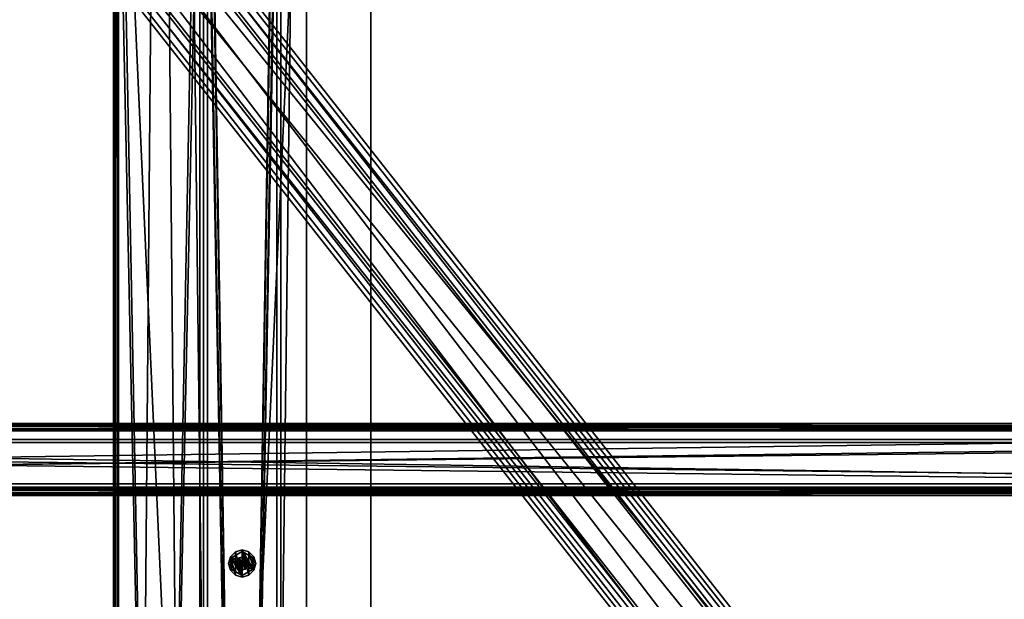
# Model space of a CAD drawing. Header units: millimetres. Extents: x 60485 to 71303, y 100 to 16900.
# Tile 475 of 656: x 62027 to 62792, y 11102 to 11552. Entities that reach past the tile are written whole.
import ezdxf

# ---------------------------------------------------------------- set-up
doc = ezdxf.new("R2010")
doc.units = ezdxf.units.MM
for name, color, linetype in [('1', 7, 'Continuous'), ('13', 7, 'Continuous'), ('3', 7, 'Continuous'), ('4', 7, 'Continuous'), ('9', 7, 'Continuous'), ('95', 7, 'Continuous')]:
    doc.layers.add(name, color=color, linetype=linetype)

msp = doc.modelspace()

# ---------------------------------------------------------------- meshes
at = {"layer": '1', "color": 7}
mesh = msp.add_polyface(dxfattribs=at)
corners = [(62099.99, 300, 2950), (62099.99, 300, 0), (62099.99, 16700, 0), (62099.99, 16700, 2950), (62299.99, 300, 0), (62299.99, 16700, 0), (62299.99, 300, 2950), (62299.99, 16700, 2950)]
mesh.append_faces([[corners[k] for k in face] for face in [(0, 2, 3, 3), (1, 5, 2, 2), (4, 7, 5, 5), (6, 3, 7, 7), (1, 6, 4, 4), (3, 5, 7, 7)]], dxfattribs={"vtx0": -1, "color": 7})
mesh.append_faces([[corners[k] for k in face] for face in [(0, 1, 2, 2), (1, 4, 5, 5), (4, 6, 7, 7), (6, 0, 3, 3), (1, 0, 6, 6), (3, 2, 5, 5)]], dxfattribs={"vtx2": -1, "vtx3": -1, "color": 7})
at = {"layer": '13', "color": 20}
mesh = msp.add_polyface(dxfattribs=at)
corners = [(62199.99, 11720.77, 2963.04), (62207.99, 11725.39, 2963.04), (62207.99, 11725.39, 2955), (62199.99, 11720.77, 2955), (62191.99, 11725.39, 2963.04), (62199.99, 11719.51, 2955), (62205.24, 11720.91, 2955), (62205.24, 11720.91, 2953), (62199.99, 11719.51, 2953), (62209.09, 11724.76, 2955), (62209.09, 11724.76, 2953), (62190.9, 11724.76, 2955), (62194.74, 11720.91, 2955), (62194.74, 11720.91, 2953), (62190.9, 11724.76, 2953), (62190.9, 11735.26, 2953), (62202.49, 11134.34, 2967), (62199.99, 11135.01, 2967), (62199.99, 11135.01, 2949), (62202.49, 11134.34, 2949), (62197.49, 11134.34, 2967), (62197.49, 11134.34, 2949), (62204.3, 11132.5, 2949), (62199.99, 11134.98, 2949), (62199.99, 11134.98, 2884), (62195.68, 11132.5, 2884), (62207.99, 11134.63, 2963.04), (62199.99, 11139.24, 2963.04), (62199.99, 11139.24, 2955), (62207.99, 11134.63, 2955), (62191.99, 11134.63, 2963.04), (62191.99, 11134.63, 2955), (62207.99, 11125.39, 2955), (62209.09, 11135.26, 2955), (62205.24, 11139.1, 2955), (62205.24, 11139.1, 2953), (62209.09, 11135.26, 2953), (62199.99, 11140.51, 2955), (62199.99, 11140.51, 2953), (62194.74, 11139.1, 2955), (62194.74, 11139.1, 2953), (62190.9, 11135.26, 2955), (62190.9, 11135.26, 2953), (62209.09, 11124.76, 2955), (62205.24, 11120.91, 2955), (62199.99, 11119.51, 2955), (62199.99, 11119.51, 2953), (62209.09, 11124.76, 2953)]
mesh.append_faces([[corners[k] for k in face] for face in [(0, 2, 3, 3), (5, 7, 8, 8), (6, 10, 7, 7), (11, 13, 14, 14), (12, 8, 13, 13), (16, 18, 19, 19), (17, 21, 18, 18), (23, 25, 24, 24), (26, 28, 29, 29), (27, 31, 28, 28), (33, 35, 36, 36), (34, 38, 35, 35), (37, 40, 38, 38), (39, 42, 40, 40)]], dxfattribs={"vtx0": -1, "color": 20})
mesh.append_faces([[corners[k] for k in face] for face in [(31, 32, 28, 28), (33, 43, 34, 34), (34, 44, 37, 37), (37, 45, 39, 39), (40, 46, 38, 38), (38, 47, 35, 35)]], dxfattribs={"vtx0": -1, "vtx1": -1, "color": 20})
mesh.append_faces([[corners[k] for k in face] for face in [(15, 13, 8, 8)]], dxfattribs={"vtx0": -1, "vtx2": -1, "vtx3": -1, "color": 20})
mesh.append_faces([[corners[k] for k in face] for face in [(0, 1, 2, 2), (4, 0, 3, 3), (5, 6, 7, 7), (6, 9, 10, 10), (11, 12, 13, 13), (12, 5, 8, 8), (16, 17, 18, 18), (17, 20, 21, 21), (22, 23, 24, 24), (26, 27, 28, 28), (27, 30, 31, 31), (33, 34, 35, 35), (34, 37, 38, 38), (37, 39, 40, 40), (39, 41, 42, 42)]], dxfattribs={"vtx2": -1, "vtx3": -1, "color": 20})
mesh = msp.add_polyface(dxfattribs=at)
corners = [(62197.49, 11134.34, 2967), (62195.66, 11132.51, 2967), (62195.66, 11132.51, 2949), (62197.49, 11134.34, 2949), (62194.99, 11130.01, 2967), (62194.99, 11130.01, 2949), (62199.99, 11135.01, 2967), (62199.99, 11125.01, 2967), (62197.49, 11125.68, 2967), (62199.99, 11125.01, 2949), (62202.49, 11125.68, 2949), (62199.99, 11135.01, 2949), (62199.99, 11134.98, 2949), (62195.68, 11132.5, 2949), (62195.68, 11132.5, 2884), (62195.68, 11127.52, 2884), (62199.99, 11125.03, 2949), (62204.3, 11127.52, 2884), (62199.99, 11134.98, 2884), (62191.99, 11134.63, 2963.04), (62191.99, 11125.39, 2955), (62191.99, 11134.63, 2955), (62199.99, 11139.24, 2963.04), (62207.99, 11125.39, 2963.04), (62199.99, 11130.58, 2964.04), (62199.49, 11130.3, 2964.04), (62199.49, 11130.3, 2963.04), (62199.99, 11130.58, 2963.04), (62199.49, 11129.72, 2963.04), (62200.49, 11129.72, 2964.04), (62200.49, 11129.72, 2963.04), (62200.24, 11130.44, 2950), (62199.99, 11130.51, 2950), (62199.99, 11130.51, 2949), (62199.74, 11130.44, 2950), (62199.74, 11130.44, 2949), (62199.56, 11130.26, 2950), (62199.56, 11130.26, 2949), (62199.49, 11130.01, 2950), (62199.49, 11130.01, 2949), (62199.99, 11129.51, 2950), (62199.74, 11129.57, 2950), (62199.99, 11129.51, 2949), (62200.24, 11129.57, 2949), (62190.9, 11135.26, 2955), (62189.49, 11130.01, 2955), (62189.49, 11130.01, 2953), (62190.9, 11135.26, 2953), (62194.74, 11139.1, 2955), (62194.74, 11120.91, 2955), (62190.9, 11124.76, 2955), (62190.9, 11124.76, 2953), (62199.99, 11119.51, 2953), (62194.74, 11139.1, 2953)]
mesh.append_faces([[corners[k] for k in face] for face in [(0, 2, 3, 3), (1, 5, 2, 2), (13, 15, 14, 14), (19, 20, 21, 21), (24, 26, 27, 27), (25, 28, 26, 26), (32, 35, 33, 33), (34, 37, 35, 35), (36, 39, 37, 37), (44, 46, 47, 47), (44, 50, 45, 45), (51, 47, 46, 46)]], dxfattribs={"vtx0": -1, "color": 20})
mesh.append_faces([[corners[k] for k in face] for face in [(6, 7, 0, 0), (0, 8, 1, 1), (2, 9, 3, 3), (3, 10, 11, 11), (12, 16, 13, 13), (14, 17, 18, 18), (22, 23, 19, 19), (24, 29, 25, 25), (26, 30, 27, 27), (32, 40, 34, 34), (34, 41, 36, 36), (37, 42, 35, 35), (35, 43, 33, 33), (48, 49, 44, 44), (47, 52, 53, 53)]], dxfattribs={"vtx0": -1, "vtx1": -1, "color": 20})
mesh.append_faces([[corners[k] for k in face] for face in [(0, 1, 2, 2), (1, 4, 5, 5), (12, 13, 14, 14), (24, 25, 26, 26), (31, 32, 33, 33), (32, 34, 35, 35), (34, 36, 37, 37), (36, 38, 39, 39), (44, 45, 46, 46)]], dxfattribs={"vtx2": -1, "vtx3": -1, "color": 20})
mesh = msp.add_polyface(dxfattribs=at)
corners = [(62199.99, 11125.01, 2967), (62202.49, 11125.68, 2967), (62202.49, 11125.68, 2949), (62199.99, 11125.01, 2949), (62197.49, 11125.68, 2967), (62197.49, 11125.68, 2949), (62199.99, 11125.03, 2949), (62204.3, 11127.52, 2884), (62199.99, 11125.03, 2884), (62195.68, 11127.52, 2949), (62199.99, 11120.77, 2963.04), (62207.99, 11125.39, 2963.04), (62207.99, 11125.39, 2955), (62199.99, 11120.77, 2955), (62191.99, 11125.39, 2963.04), (62191.99, 11125.39, 2955), (62191.99, 11134.63, 2963.04), (62199.99, 11119.51, 2955), (62205.24, 11120.91, 2955), (62205.24, 11120.91, 2953), (62199.99, 11119.51, 2953), (62209.09, 11124.76, 2955), (62209.09, 11124.76, 2953), (62190.9, 11124.76, 2955), (62194.74, 11120.91, 2955), (62194.74, 11120.91, 2953), (62190.9, 11124.76, 2953), (62199.99, 11140.51, 2955), (62194.74, 11139.1, 2955), (62190.9, 11135.26, 2953), (62199.99, 11140.51, 2953), (62207.99, 10534.63, 2963.04), (62199.99, 10539.24, 2963.04), (62199.99, 10539.24, 2955), (62207.99, 10534.63, 2955), (62191.99, 10534.63, 2963.04), (62191.99, 10534.63, 2955), (62209.09, 10535.26, 2955), (62205.24, 10539.1, 2955), (62205.24, 10539.1, 2953), (62209.09, 10535.26, 2953), (62199.99, 10540.51, 2955), (62199.99, 10540.51, 2953), (62194.74, 10539.1, 2955), (62194.74, 10539.1, 2953), (62190.9, 10535.26, 2955), (62190.9, 10535.26, 2953)]
mesh.append_faces([[corners[k] for k in face] for face in [(0, 2, 3, 3), (4, 3, 5, 5), (6, 7, 8, 8), (10, 12, 13, 13), (14, 13, 15, 15), (17, 19, 20, 20), (18, 22, 19, 19), (23, 25, 26, 26), (24, 20, 25, 25), (31, 33, 34, 34), (32, 36, 33, 33), (37, 39, 40, 40), (38, 42, 39, 39), (41, 44, 42, 42), (43, 46, 44, 44)]], dxfattribs={"vtx0": -1, "color": 20})
mesh.append_faces([[corners[k] for k in face] for face in [(16, 11, 10, 10), (27, 18, 17, 17), (28, 17, 24, 24), (29, 26, 25, 25), (29, 25, 20, 20), (30, 20, 19, 19)]], dxfattribs={"vtx0": -1, "vtx2": -1, "vtx3": -1, "color": 20})
mesh.append_faces([[corners[k] for k in face] for face in [(0, 1, 2, 2), (4, 0, 3, 3), (9, 6, 8, 8), (10, 11, 12, 12), (14, 10, 13, 13), (17, 18, 19, 19), (18, 21, 22, 22), (23, 24, 25, 25), (24, 17, 20, 20), (31, 32, 33, 33), (32, 35, 36, 36), (37, 38, 39, 39), (38, 41, 42, 42), (41, 43, 44, 44), (43, 45, 46, 46)]], dxfattribs={"vtx2": -1, "vtx3": -1, "color": 20})
mesh = msp.add_polyface(dxfattribs=at)
corners = [(62202.49, 11125.68, 2967), (62204.32, 11127.51, 2967), (62204.32, 11127.51, 2949), (62202.49, 11125.68, 2949), (62204.99, 11130.01, 2967), (62204.99, 11130.01, 2949), (62204.32, 11132.51, 2967), (62202.49, 11134.34, 2967), (62199.99, 11135.01, 2967), (62199.99, 11125.01, 2967), (62197.49, 11134.34, 2949), (62199.99, 11125.01, 2949), (62199.99, 11135.01, 2949), (62199.99, 11125.03, 2949), (62204.3, 11127.52, 2949), (62204.3, 11127.52, 2884), (62204.3, 11132.5, 2884), (62199.99, 11134.98, 2949), (62195.68, 11132.5, 2884), (62199.99, 11125.03, 2884), (62207.99, 11125.39, 2963.04), (62207.99, 11134.63, 2955), (62207.99, 11125.39, 2955), (62191.99, 11134.63, 2955), (62199.99, 11120.77, 2955), (62199.99, 11129.43, 2964.04), (62200.49, 11129.72, 2964.04), (62200.49, 11129.72, 2963.04), (62199.99, 11129.43, 2963.04), (62200.49, 11130.3, 2963.04), (62199.49, 11130.3, 2964.04), (62199.49, 11130.3, 2963.04), (62199.99, 11129.51, 2950), (62200.24, 11129.57, 2950), (62200.24, 11129.57, 2949), (62199.99, 11129.51, 2949), (62200.42, 11129.76, 2950), (62200.42, 11129.76, 2949), (62200.49, 11130.01, 2950), (62200.49, 11130.01, 2949), (62199.74, 11129.57, 2950), (62200.24, 11130.44, 2950), (62199.99, 11130.51, 2950), (62199.74, 11130.44, 2949), (62199.99, 11130.51, 2949), (62209.09, 11124.76, 2955), (62210.49, 11130.01, 2955), (62210.49, 11130.01, 2953), (62209.09, 11124.76, 2953), (62205.24, 11139.1, 2955), (62205.24, 11120.91, 2955), (62199.99, 11140.51, 2953), (62205.24, 11120.91, 2953)]
mesh.append_faces([[corners[k] for k in face] for face in [(0, 2, 3, 3), (1, 5, 2, 2), (1, 6, 4, 4), (14, 16, 15, 15), (20, 21, 22, 22), (25, 27, 28, 28), (26, 29, 27, 27), (32, 34, 35, 35), (33, 37, 34, 34), (36, 39, 37, 37), (45, 47, 48, 48)]], dxfattribs={"vtx0": -1, "color": 20})
mesh.append_faces([[corners[k] for k in face] for face in [(7, 1, 0, 0), (8, 0, 9, 9), (10, 11, 3, 3), (12, 3, 2, 2), (17, 14, 13, 13), (18, 19, 15, 15), (23, 24, 22, 22), (30, 26, 25, 25), (31, 28, 27, 27), (41, 38, 36, 36), (41, 36, 33, 33), (42, 33, 32, 32), (43, 35, 34, 34), (44, 34, 37, 37), (49, 45, 50, 50), (51, 52, 48, 48)]], dxfattribs={"vtx0": -1, "vtx2": -1, "vtx3": -1, "color": 20})
mesh.append_faces([[corners[k] for k in face] for face in [(0, 1, 2, 2), (1, 4, 5, 5), (13, 14, 15, 15), (25, 26, 27, 27), (32, 33, 34, 34), (33, 36, 37, 37), (36, 38, 39, 39), (40, 32, 35, 35), (45, 46, 47, 47)]], dxfattribs={"vtx2": -1, "vtx3": -1, "color": 20})
mesh = msp.add_polyface(dxfattribs=at)
corners = [(62204.99, 11130.01, 2967), (62204.32, 11132.51, 2967), (62204.32, 11132.51, 2949), (62204.99, 11130.01, 2949), (62202.49, 11134.34, 2967), (62202.49, 11134.34, 2949), (62204.32, 11127.51, 2967), (62202.49, 11125.68, 2967), (62199.99, 11135.01, 2967), (62199.99, 11135.01, 2949), (62204.32, 11127.51, 2949), (62204.3, 11127.52, 2949), (62204.3, 11132.5, 2949), (62204.3, 11132.5, 2884), (62199.99, 11134.98, 2884), (62199.99, 11134.98, 2949), (62204.3, 11127.52, 2884), (62207.99, 11125.39, 2963.04), (62207.99, 11134.63, 2963.04), (62207.99, 11134.63, 2955), (62199.99, 11139.24, 2963.04), (62199.99, 11139.24, 2955), (62207.99, 11125.39, 2955), (62200.49, 11129.72, 2964.04), (62200.49, 11130.3, 2964.04), (62200.49, 11130.3, 2963.04), (62199.99, 11130.58, 2964.04), (62199.99, 11130.58, 2963.04), (62200.49, 11129.72, 2963.04), (62200.49, 11130.01, 2950), (62200.42, 11130.26, 2950), (62200.42, 11130.26, 2949), (62200.49, 11130.01, 2949), (62200.24, 11130.44, 2950), (62200.24, 11130.44, 2949), (62199.99, 11130.51, 2949), (62200.24, 11129.57, 2950), (62199.99, 11130.51, 2950), (62200.42, 11129.76, 2949), (62210.49, 11130.01, 2955), (62209.09, 11135.26, 2955), (62209.09, 11135.26, 2953), (62210.49, 11130.01, 2953), (62209.09, 11124.76, 2955), (62205.24, 11139.1, 2953), (62209.09, 11124.76, 2953)]
mesh.append_faces([[corners[k] for k in face] for face in [(0, 2, 3, 3), (1, 5, 2, 2), (5, 3, 2, 2), (12, 14, 13, 13), (11, 15, 12, 12), (14, 16, 13, 13), (17, 20, 18, 18), (21, 22, 19, 19), (24, 27, 25, 25), (23, 26, 24, 24), (27, 28, 25, 25), (29, 31, 32, 32), (30, 34, 31, 31), (33, 35, 34, 34), (29, 33, 30, 30), (34, 32, 31, 31), (39, 41, 42, 42), (43, 40, 39, 39), (41, 45, 42, 42)]], dxfattribs={"vtx0": -1, "color": 20})
mesh.append_faces([[corners[k] for k in face] for face in [(1, 6, 4, 4), (4, 7, 8, 8), (9, 10, 5, 5), (33, 36, 37, 37), (35, 38, 34, 34), (44, 45, 41, 41)]], dxfattribs={"vtx0": -1, "vtx1": -1, "color": 20})
mesh.append_faces([[corners[k] for k in face] for face in [(5, 10, 3, 3), (34, 38, 32, 32)]], dxfattribs={"vtx0": -1, "vtx2": -1, "vtx3": -1, "color": 20})
mesh.append_faces([[corners[k] for k in face] for face in [(0, 1, 2, 2), (1, 4, 5, 5), (11, 12, 13, 13), (17, 18, 19, 19), (23, 24, 25, 25), (24, 26, 27, 27), (29, 30, 31, 31), (30, 33, 34, 34), (39, 40, 41, 41)]], dxfattribs={"vtx2": -1, "vtx3": -1, "color": 20})
mesh = msp.add_polyface(dxfattribs=at)
corners = [(62194.99, 11130.01, 2967), (62195.66, 11127.51, 2967), (62195.66, 11127.51, 2949), (62194.99, 11130.01, 2949), (62197.49, 11125.68, 2967), (62197.49, 11125.68, 2949), (62197.49, 11134.34, 2967), (62199.99, 11125.01, 2967), (62195.66, 11132.51, 2967), (62195.66, 11132.51, 2949), (62199.99, 11125.01, 2949), (62195.68, 11132.5, 2949), (62195.68, 11127.52, 2949), (62195.68, 11127.52, 2884), (62199.99, 11125.03, 2884), (62199.99, 11125.03, 2949), (62195.68, 11132.5, 2884), (62191.99, 11134.63, 2963.04), (62191.99, 11125.39, 2963.04), (62191.99, 11125.39, 2955), (62199.99, 11120.77, 2963.04), (62199.99, 11120.77, 2955), (62191.99, 11134.63, 2955), (62199.49, 11130.3, 2964.04), (62199.49, 11129.72, 2964.04), (62199.49, 11129.72, 2963.04), (62199.99, 11129.43, 2964.04), (62199.99, 11129.43, 2963.04), (62199.49, 11130.3, 2963.04), (62199.49, 11130.01, 2950), (62199.56, 11129.76, 2950), (62199.56, 11129.76, 2949), (62199.49, 11130.01, 2949), (62199.74, 11129.57, 2950), (62199.74, 11129.57, 2949), (62199.99, 11129.51, 2949), (62199.74, 11130.44, 2950), (62199.99, 11129.51, 2950), (62199.56, 11130.26, 2950), (62199.56, 11130.26, 2949), (62189.49, 11130.01, 2955), (62190.9, 11124.76, 2955), (62190.9, 11124.76, 2953), (62189.49, 11130.01, 2953), (62190.9, 11135.26, 2955), (62194.74, 11120.91, 2955)]
mesh.append_faces([[corners[k] for k in face] for face in [(0, 2, 3, 3), (1, 5, 2, 2), (0, 4, 1, 1), (2, 9, 3, 3), (12, 14, 13, 13), (11, 15, 12, 12), (14, 16, 13, 13), (17, 20, 18, 18), (21, 22, 19, 19), (24, 27, 25, 25), (23, 26, 24, 24), (27, 28, 25, 25), (29, 31, 32, 32), (30, 34, 31, 31), (33, 35, 34, 34), (38, 30, 29, 29), (31, 39, 32, 32), (40, 42, 43, 43)]], dxfattribs={"vtx0": -1, "color": 20})
mesh.append_faces([[corners[k] for k in face] for face in [(8, 4, 0, 0)]], dxfattribs={"vtx0": -1, "vtx1": -1, "color": 20})
mesh.append_faces([[corners[k] for k in face] for face in [(6, 7, 4, 4), (9, 2, 5, 5), (9, 5, 10, 10), (36, 37, 33, 33), (38, 33, 30, 30), (39, 31, 34, 34), (39, 34, 35, 35), (44, 45, 41, 41)]], dxfattribs={"vtx0": -1, "vtx2": -1, "vtx3": -1, "color": 20})
mesh.append_faces([[corners[k] for k in face] for face in [(0, 1, 2, 2), (1, 4, 5, 5), (11, 12, 13, 13), (17, 18, 19, 19), (23, 24, 25, 25), (24, 26, 27, 27), (29, 30, 31, 31), (30, 33, 34, 34), (40, 41, 42, 42)]], dxfattribs={"vtx2": -1, "vtx3": -1, "color": 20})
at = {"layer": '3', "color": 91}
mesh = msp.add_polyface(dxfattribs=at)
corners = [(63132.59, 10365.62, 4918.39), (63089.44, 10334.57, 4927.88), (60667.41, 13412.74, 3986.79), (60710.56, 13443.79, 3977.3), (63089.44, 10356.21, 4998.65), (60667.41, 13434.38, 4057.56), (63132.59, 10387.26, 4989.16), (60710.56, 13465.43, 4048.06), (63134.98, 10366.47, 4914.99), (63134.98, 10389.86, 4991.5), (60712.96, 13468.03, 4050.4), (60712.96, 13444.64, 3973.9), (63087.04, 10355.36, 5002.05), (60665.02, 13433.53, 4060.95), (63087.04, 10331.97, 4925.54), (60665.02, 13410.14, 3984.45)]
mesh.append_faces([[corners[k] for k in face] for face in [(0, 2, 3, 3), (1, 5, 2, 2), (4, 7, 5, 5), (6, 3, 7, 7), (8, 10, 11, 11), (9, 13, 10, 10), (12, 15, 13, 13), (14, 11, 15, 15)]], dxfattribs={"vtx0": -1, "color": 91})
mesh.append_faces([[corners[k] for k in face] for face in [(6, 8, 0, 0), (12, 4, 14, 14), (3, 10, 7, 7), (15, 2, 13, 13), (13, 7, 10, 10)]], dxfattribs={"vtx0": -1, "vtx1": -1, "color": 91})
mesh.append_faces([[corners[k] for k in face] for face in [(9, 6, 4, 4), (6, 9, 8, 8), (0, 8, 14, 14), (4, 12, 9, 9), (14, 4, 1, 1), (14, 1, 0, 0), (11, 3, 2, 2), (3, 11, 10, 10), (2, 15, 11, 11), (13, 2, 5, 5), (13, 5, 7, 7)]], dxfattribs={"vtx0": -1, "vtx2": -1, "vtx3": -1, "color": 91})
mesh.append_faces([[corners[k] for k in face] for face in [(0, 1, 2, 2), (1, 4, 5, 5), (4, 6, 7, 7), (6, 0, 3, 3), (8, 9, 10, 10), (9, 12, 13, 13), (12, 14, 15, 15), (14, 8, 11, 11)]], dxfattribs={"vtx2": -1, "vtx3": -1, "color": 91})
at = {"layer": '4', "color": 171}
mesh = msp.add_polyface(dxfattribs=at)
corners = [(62172.99, 8593, 3033.03), (62172.99, 8627, 3067.03), (62172.99, 11883, 3067.03), (62172.99, 11917, 3033.03), (62226.99, 8627, 3067.03), (62226.99, 11883, 3067.03), (62226.99, 8593, 3033.03), (62226.99, 11917, 3033.03), (62169.99, 8590, 3030.03), (62229.99, 8590, 3030.03), (62229.99, 11920, 3030.03), (62169.99, 11920, 3030.03), (62229.99, 8630, 3070.03), (62229.99, 11880, 3070.03), (62169.99, 8630, 3070.03), (62169.99, 11880, 3070.03)]
mesh.append_faces([[corners[k] for k in face] for face in [(0, 2, 3, 3), (1, 5, 2, 2), (4, 7, 5, 5), (6, 3, 7, 7), (8, 10, 11, 11), (9, 13, 10, 10), (12, 15, 13, 13), (14, 11, 15, 15)]], dxfattribs={"vtx0": -1, "color": 171})
mesh.append_faces([[corners[k] for k in face] for face in [(9, 6, 12, 12), (6, 8, 0, 0), (0, 8, 1, 1), (12, 4, 14, 14), (4, 12, 6, 6), (14, 1, 8, 8), (11, 3, 15, 15), (3, 10, 7, 7), (7, 10, 5, 5), (15, 2, 13, 13), (2, 15, 3, 3), (13, 5, 10, 10)]], dxfattribs={"vtx0": -1, "vtx1": -1, "color": 171})
mesh.append_faces([[corners[k] for k in face] for face in [(6, 9, 8, 8), (14, 4, 1, 1), (3, 11, 10, 10), (13, 2, 5, 5)]], dxfattribs={"vtx0": -1, "vtx2": -1, "vtx3": -1, "color": 171})
mesh.append_faces([[corners[k] for k in face] for face in [(0, 1, 2, 2), (1, 4, 5, 5), (4, 6, 7, 7), (6, 0, 3, 3), (8, 9, 10, 10), (9, 12, 13, 13), (12, 14, 15, 15), (14, 8, 11, 11)]], dxfattribs={"vtx2": -1, "vtx3": -1, "color": 171})
mesh = msp.add_polyface(dxfattribs=at)
corners = [(62172.99, 8627, 5408.11), (62172.99, 8593, 5454.06), (62172.99, 11917, 4437.81), (62172.99, 11883, 4412.65), (62226.99, 8593, 5454.06), (62226.99, 11917, 4437.81), (62226.99, 8627, 5408.11), (62226.99, 11883, 4412.65), (62169.99, 8630, 5404.06), (62229.99, 8630, 5404.06), (62229.99, 11880, 4410.43), (62169.99, 11880, 4410.43), (62229.99, 8590, 5458.11), (62229.99, 11920, 4440.03), (62169.99, 8590, 5458.11), (62169.99, 11920, 4440.03)]
mesh.append_faces([[corners[k] for k in face] for face in [(0, 2, 3, 3), (1, 5, 2, 2), (4, 7, 5, 5), (6, 3, 7, 7), (8, 10, 11, 11), (9, 13, 10, 10), (12, 15, 13, 13), (14, 11, 15, 15)]], dxfattribs={"vtx0": -1, "color": 171})
mesh.append_faces([[corners[k] for k in face] for face in [(9, 6, 12, 12), (6, 8, 0, 0), (0, 8, 1, 1), (12, 4, 14, 14), (4, 12, 6, 6), (14, 1, 8, 8), (11, 3, 15, 15), (3, 10, 7, 7), (7, 10, 5, 5), (15, 2, 13, 13), (2, 15, 3, 3), (13, 5, 10, 10)]], dxfattribs={"vtx0": -1, "vtx1": -1, "color": 171})
mesh.append_faces([[corners[k] for k in face] for face in [(6, 9, 8, 8), (14, 4, 1, 1), (3, 11, 10, 10), (13, 2, 5, 5)]], dxfattribs={"vtx0": -1, "vtx2": -1, "vtx3": -1, "color": 171})
mesh.append_faces([[corners[k] for k in face] for face in [(0, 1, 2, 2), (1, 4, 5, 5), (4, 6, 7, 7), (6, 0, 3, 3), (8, 9, 10, 10), (9, 12, 13, 13), (12, 14, 15, 15), (14, 8, 11, 11)]], dxfattribs={"vtx2": -1, "vtx3": -1, "color": 171})
at = {"layer": '9', "color": 243}
mesh = msp.add_polyface(dxfattribs=at)
corners = [(60500, 11234.31, 4738.63), (60500, 11189.37, 4752.38), (63500, 11189.37, 4752.38), (63500, 11234.31, 4738.63), (60500, 11223.88, 4865.22), (63500, 11223.88, 4865.22), (60500, 11188.5, 4876.04), (63500, 11188.5, 4876.04), (60500, 11184.7, 4863.61), (63500, 11184.7, 4863.61), (60500, 11182.79, 4864.2), (63500, 11182.79, 4864.2), (60500, 11187.17, 4878.54), (63500, 11187.17, 4878.54), (60500, 11226.38, 4866.55), (63500, 11226.38, 4866.55), (60500, 11191.87, 4753.71), (63500, 11191.87, 4753.71), (60500, 11232.98, 4741.13), (63500, 11232.98, 4741.13), (60500, 11236.79, 4753.56), (63500, 11236.79, 4753.56), (60500, 11238.7, 4752.98), (63500, 11238.7, 4752.98)]
mesh.append_faces([[corners[k] for k in face] for face in [(0, 2, 3, 3), (1, 5, 2, 2), (4, 7, 5, 5), (6, 9, 7, 7), (8, 11, 9, 9), (10, 13, 11, 11), (12, 15, 13, 13), (14, 17, 15, 15), (16, 19, 17, 17), (18, 21, 19, 19), (20, 23, 21, 21), (22, 3, 23, 23), (20, 0, 22, 22), (8, 12, 10, 10), (11, 7, 9, 9)]], dxfattribs={"vtx0": -1, "color": 243})
mesh.append_faces([[corners[k] for k in face] for face in [(1, 16, 4, 4), (16, 0, 18, 18), (18, 0, 20, 20), (12, 6, 14, 14), (14, 4, 16, 16), (3, 19, 23, 23), (19, 2, 17, 17), (17, 2, 15, 15), (15, 5, 13, 13), (13, 7, 11, 11)]], dxfattribs={"vtx0": -1, "vtx1": -1, "color": 243})
mesh.append_faces([[corners[k] for k in face] for face in [(16, 1, 0, 0), (12, 8, 6, 6), (14, 6, 4, 4), (19, 3, 2, 2), (15, 2, 5, 5), (13, 5, 7, 7)]], dxfattribs={"vtx0": -1, "vtx2": -1, "vtx3": -1, "color": 243})
mesh.append_faces([[corners[k] for k in face] for face in [(21, 23, 19, 19)]], dxfattribs={"vtx1": -1, "color": 243})
mesh.append_faces([[corners[k] for k in face] for face in [(0, 1, 2, 2), (1, 4, 5, 5), (4, 6, 7, 7), (6, 8, 9, 9), (8, 10, 11, 11), (10, 12, 13, 13), (12, 14, 15, 15), (14, 16, 17, 17), (16, 18, 19, 19), (18, 20, 21, 21), (20, 22, 23, 23), (22, 0, 3, 3)]], dxfattribs={"vtx2": -1, "vtx3": -1, "color": 243})
at = {"layer": '95', "color": 133}
mesh = msp.add_polyface(dxfattribs=at)
corners = [(62099.99, 16310.96, 3097.58), (62169.99, 16310.96, 3097.58), (62169.99, 8660.52, 5436.56), (62099.99, 8660.52, 5436.56), (62169.99, 16309.79, 3093.76), (62169.99, 8659.35, 5432.73), (62103.99, 16309.79, 3093.76), (62103.99, 8659.35, 5432.73), (62103.99, 16290.49, 3030.64), (62103.99, 8640.05, 5369.61), (62099.99, 16290.49, 3030.64), (62099.99, 8640.05, 5369.61)]
mesh.append_faces([[corners[k] for k in face] for face in [(0, 2, 3, 3), (1, 5, 2, 2), (4, 7, 5, 5), (6, 9, 7, 7), (8, 11, 9, 9), (10, 3, 11, 11), (0, 4, 1, 1), (8, 0, 10, 10), (7, 2, 5, 5)]], dxfattribs={"vtx0": -1, "color": 133})
mesh.append_faces([[corners[k] for k in face] for face in [(4, 0, 6, 6), (6, 0, 8, 8), (3, 7, 11, 11)]], dxfattribs={"vtx0": -1, "vtx1": -1, "color": 133})
mesh.append_faces([[corners[k] for k in face] for face in [(7, 3, 2, 2)]], dxfattribs={"vtx0": -1, "vtx2": -1, "vtx3": -1, "color": 133})
mesh.append_faces([[corners[k] for k in face] for face in [(9, 11, 7, 7)]], dxfattribs={"vtx1": -1, "color": 133})
mesh.append_faces([[corners[k] for k in face] for face in [(0, 1, 2, 2), (1, 4, 5, 5), (4, 6, 7, 7), (6, 8, 9, 9), (8, 10, 11, 11), (10, 0, 3, 3)]], dxfattribs={"vtx2": -1, "vtx3": -1, "color": 133})
mesh = msp.add_polyface(dxfattribs=at)
corners = [(62102.98, 11920, 4282.19), (62102.98, 11920, 4218.19), (62102.98, 8595, 4218.19), (62102.98, 8595, 4282.19), (62166.98, 11920, 4218.19), (62166.98, 8595, 4218.19), (62166.98, 11920, 4282.19), (62166.98, 8595, 4282.19), (62099.98, 11920, 4285.19), (62169.98, 11920, 4285.19), (62169.98, 8595, 4285.19), (62099.98, 8595, 4285.19), (62169.98, 11920, 4215.19), (62169.98, 8595, 4215.19), (62099.98, 11920, 4215.19), (62099.98, 8595, 4215.19)]
mesh.append_faces([[corners[k] for k in face] for face in [(0, 2, 3, 3), (1, 5, 2, 2), (4, 7, 5, 5), (6, 3, 7, 7), (8, 10, 11, 11), (9, 13, 10, 10), (12, 15, 13, 13), (14, 11, 15, 15)]], dxfattribs={"vtx0": -1, "color": 133})
mesh.append_faces([[corners[k] for k in face] for face in [(9, 6, 12, 12), (6, 8, 0, 0), (0, 8, 1, 1), (12, 4, 14, 14), (4, 12, 6, 6), (14, 1, 8, 8), (11, 3, 15, 15), (3, 10, 7, 7), (7, 10, 5, 5), (15, 2, 13, 13), (2, 15, 3, 3), (13, 5, 10, 10)]], dxfattribs={"vtx0": -1, "vtx1": -1, "color": 133})
mesh.append_faces([[corners[k] for k in face] for face in [(6, 9, 8, 8), (14, 4, 1, 1), (3, 11, 10, 10), (13, 2, 5, 5)]], dxfattribs={"vtx0": -1, "vtx2": -1, "vtx3": -1, "color": 133})
mesh.append_faces([[corners[k] for k in face] for face in [(0, 1, 2, 2), (1, 4, 5, 5), (4, 6, 7, 7), (6, 0, 3, 3), (8, 9, 10, 10), (9, 12, 13, 13), (12, 14, 15, 15), (14, 8, 11, 11)]], dxfattribs={"vtx2": -1, "vtx3": -1, "color": 133})
mesh = msp.add_polyface(dxfattribs=at)
corners = [(62099.99, 11860.01, 2950), (62099.99, 11860.01, 3000), (62099.99, 8600, 3000), (62099.99, 8600, 2950), (62102.99, 11860.01, 3000), (62102.99, 8600, 3000), (62102.99, 11860.01, 2953), (62102.99, 8600, 2953), (62249.99, 11860.01, 2953), (62249.99, 8600, 2953), (62249.99, 11860.01, 2950), (62249.99, 8600, 2950)]
mesh.append_faces([[corners[k] for k in face] for face in [(0, 2, 3, 3), (1, 5, 2, 2), (4, 7, 5, 5), (6, 9, 7, 7), (8, 11, 9, 9), (10, 3, 11, 11), (0, 4, 1, 1), (8, 0, 10, 10), (7, 2, 5, 5)]], dxfattribs={"vtx0": -1, "color": 133})
mesh.append_faces([[corners[k] for k in face] for face in [(4, 0, 6, 6), (6, 0, 8, 8), (3, 7, 11, 11)]], dxfattribs={"vtx0": -1, "vtx1": -1, "color": 133})
mesh.append_faces([[corners[k] for k in face] for face in [(7, 3, 2, 2)]], dxfattribs={"vtx0": -1, "vtx2": -1, "vtx3": -1, "color": 133})
mesh.append_faces([[corners[k] for k in face] for face in [(9, 11, 7, 7)]], dxfattribs={"vtx1": -1, "color": 133})
mesh.append_faces([[corners[k] for k in face] for face in [(0, 1, 2, 2), (1, 4, 5, 5), (4, 6, 7, 7), (6, 8, 9, 9), (8, 10, 11, 11), (10, 0, 3, 3)]], dxfattribs={"vtx2": -1, "vtx3": -1, "color": 133})

doc.saveas('drawing.dxf')
